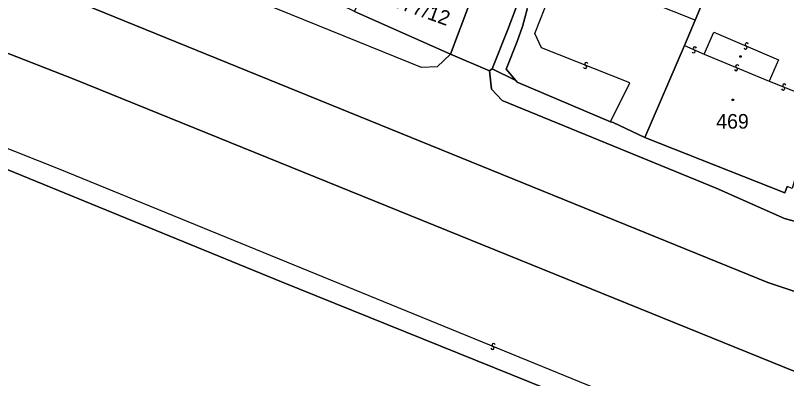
# Model space of a CAD drawing. Extents: x -600309 to -598967, y -1161267 to -1160292.
# Drawn here: x -600116.9 to -600027, y -1161146.3 to -1161104 of the extents above; entities that cross this region are included whole.
import ezdxf

# ---------------------------------------------------------------- set-up
doc = ezdxf.new("R2010")
doc.units = 0
for name, color, linetype in [('Level 1', 7, 'Continuous'), ('Level 13', 7, 'Continuous'), ('Level 3', 7, 'Continuous'), ('Level 4', 7, 'Continuous'), ('Level 5', 7, 'Continuous'), ('Level 60', 7, 'Continuous'), ('Vrstva 60', 7, 'Continuous')]:
    doc.layers.add(name, color=color, linetype=linetype)

msp = doc.modelspace()

# ---------------------------------------------------------------- linework, layer by layer
at = {"layer": 'Level 1'}
for points in [[(-600061.66, -1161110.46), (-600061.36, -1161110.25), (-600059.52, -1161105.66), (-600058.54, -1161103.09), (-600054.07, -1161088.16), (-600049.18, -1161070.38), (-600041.23, -1161040.31), (-600036.41, -1161021.43), (-600029.47, -1160993.42), (-600030.04, -1160993.24)], [(-600061.36, -1161110.25), (-600059.52, -1161105.66), (-600058.54, -1161103.09), (-600054.07, -1161088.16), (-600049.18, -1161070.38), (-600041.23, -1161040.31), (-600036.41, -1161021.43), (-600029.47, -1160993.42)], [(-600308.541, -1161016.585), (-600293.63, -1161026), (-600269.66, -1161037.42), (-600029.19, -1161135.15), (-600013.53, -1161140.37), (-599983.56, -1161149.75), (-599958.61, -1161155.76), (-599866.12, -1161178.6), (-599796.72, -1161205.03)], [(-600308.541, -1161029.185), (-600296.3, -1161037.15), (-600274.49, -1161049.84), (-600189.74, -1161080.33), (-600110.03, -1161111.48), (-600017.61, -1161148.92), (-599998.66, -1161155.17), (-599968.04, -1161161.44), (-599947.72, -1161166.65), (-599940.7, -1161168.31), (-599932.71, -1161170.39), (-599873.45, -1161186.23), (-599868.39, -1161187.94)], [(-599974.47, -1161183.5), (-599997.2, -1161172.33), (-600007.91, -1161167.09), (-600016.11, -1161163.4), (-600021.76, -1161161.11), (-600035.71, -1161155.39), (-600038.43, -1161154.23), (-600085.92, -1161135.07), (-600119.48, -1161121.36), (-600136.33, -1161114.57), (-600158.74, -1161105.59), (-600181.17, -1161096.78), (-600189.72, -1161093.73), (-600201.12, -1161089.75), (-600235.97, -1161077.32)], [(-600035.11, -1161094.87), (-600036.98, -1161102.9), (-600037.67, -1161104.58)], [(-600058.59, -1161111.62), (-600059.71, -1161110.3), (-600058.42, -1161107.06), (-600057.81, -1161105.31), (-600057.27, -1161103.27), (-600056.4, -1161099.33), (-600055.91, -1161097.86), (-600055.38, -1161095.85), (-600054.88, -1161095.98)], [(-600063.82, -1161102.22), (-600066.21, -1161108.54)], [(-600077.41, -1161103.55), (-600066.21, -1161108.54)], [(-600037.67, -1161104.58), (-600038.93, -1161107.53)], [(-600038.93, -1161107.53), (-600043.52, -1161118.23)], [(-600066.21, -1161108.54), (-600061.66, -1161110.46)], [(-600061.36, -1161110.25), (-600061.66, -1161110.46), (-600061.42, -1161112.61), (-600060.19, -1161113.93), (-600035.23, -1161124.14), (-600027.25, -1161127.68), (-600022.21, -1161129.09), (-599992.6, -1161138.37), (-599975.05, -1161143.25), (-599941.16, -1161151.69), (-599908.68, -1161159.77), (-599906.46, -1161160.46), (-599904.58, -1161161.31), (-599900.76, -1161162.29), (-599898.7, -1161162.24), (-599865.5, -1161170.1), (-599818.82, -1161185.87), (-599739.03, -1161205.3), (-599702.32, -1161201.68)], [(-599699.51, -1161214.79), (-599702.32, -1161201.68), (-599739.03, -1161205.3), (-599818.82, -1161185.87), (-599865.5, -1161170.1), (-599898.7, -1161162.24), (-599900.76, -1161162.29), (-599904.58, -1161161.31), (-599906.46, -1161160.46), (-599908.68, -1161159.77), (-599941.16, -1161151.69), (-599975.05, -1161143.25), (-599992.6, -1161138.37), (-600022.21, -1161129.09), (-600027.25, -1161127.68), (-600035.23, -1161124.14), (-600060.19, -1161113.93), (-600061.42, -1161112.61), (-600061.66, -1161110.46)], [(-600061.36, -1161110.25), (-600058.59, -1161111.62)], [(-600047.55, -1161116.4), (-600058.43, -1161111.81), (-600058.59, -1161111.62)], [(-600047.55, -1161116.4), (-600047.25, -1161116.51), (-600043.52, -1161118.23)], [(-600026.92, -1161123.95), (-600027.22, -1161124.71), (-600043.52, -1161118.23)]]:
    msp.add_lwpolyline(points, dxfattribs=at)
at = {"layer": 'Level 13'}
for centre, start, end in [((-600037.704, -1161107.872), 13.45649, 245.55449), ((-600031.793, -1161107.749), 194.06051, 66.65051), ((-600031.646, -1161107.411), 14.27497, 246.37296), ((-600037.855, -1161108.208), 193.24203, 65.83203), ((-600050.362, -1161109.679), 15.59704, 248.18704), ((-600050.499, -1161110.021), 195.8115, 67.90949), ((-600032.911, -1161110.29), 194.72114, 67.31114), ((-600032.768, -1161109.95), 14.93559, 247.03359), ((-600027.27, -1161112.189), 15.54244, 247.64044), ((-600027.409, -1161112.531), 195.32799, 67.91799), ((-600061.31, -1161142.77), 194.92714, 67.51714), ((-600061.169, -1161142.43), 15.14159, 247.23959)]:
    msp.add_arc(centre, 0.184, start, end, dxfattribs=at)
at = {"layer": 'Level 3'}
for points in [[(-600066.21, -1161108.54), (-600067.74, -1161109.99), (-600069.58, -1161110.09), (-600115.09, -1161091.62), (-600246.17, -1161038.84), (-600272.96, -1161027.28), (-600294.57, -1161016.1), (-600302.87, -1161010.53), (-600308.541, -1161006.93)], [(-600234.93, -1161074.66), (-600208.54, -1161084.06), (-600208.48, -1161084.37), (-600195.12, -1161088.82), (-600111.77, -1161121.94), (-600010.7, -1161163.25), (-599975.33, -1161178.89), (-599974.93, -1161179.15), (-599974.69, -1161181.32), (-599973.94, -1161183.71)], [(-600037.67, -1161104.58), (-600042.57, -1161102.61), (-600041.86, -1161100.94), (-600040.46, -1161100.46), (-600038.63, -1161094.14), (-600035.11, -1161094.87)], [(-600047.55, -1161116.4), (-600045.28, -1161111.88), (-600055.58, -1161107.81), (-600056.37, -1161106.11), (-600054.6, -1161101.67), (-600054.45, -1161101.71), (-600052.45, -1161096.77), (-600054.88, -1161095.98)], [(-600036.63, -1161108.55), (-600035.49, -1161105.97), (-600027.94, -1161109.19), (-600029.05, -1161111.68)], [(-600038.93, -1161107.53), (-600036.63, -1161108.55)], [(-600036.63, -1161108.55), (-600029.05, -1161111.68)], [(-600029.05, -1161111.68), (-600025.63, -1161113.05)]]:
    msp.add_lwpolyline(points, dxfattribs=at)
at = {"layer": 'Level 5'}
for centre, radius in [((-600032.38, -1161108.8), 0.09), ((-600032.38, -1161108.8), 0.0521), ((-600033.27, -1161113.86), 0.09), ((-600033.27, -1161113.86), 0.0521)]:
    msp.add_circle(centre, radius, dxfattribs=at)
at = {"layer": 'Level 60'}
for points in [[(-600029.47, -1160993.42), (-600036.41, -1161021.43), (-600041.23, -1161040.31), (-600049.18, -1161070.38), (-600054.07, -1161088.16), (-600058.54, -1161103.09), (-600059.52, -1161105.66), (-600061.36, -1161110.25), (-600061.66, -1161110.46), (-600066.21, -1161108.54), (-600063.82, -1161102.22), (-600057.36, -1161080), (-600055.72, -1161074.02), (-600055.5, -1161073.15), (-600051.24, -1161057.79), (-600047.53, -1161043.67), (-600046.74, -1161040.76), (-600045.87, -1161037.36), (-600042.75, -1161025.14), (-600041.99, -1161022.17), (-600039.78, -1161013.51)], [(-600057.27, -1161103.27), (-600057.81, -1161105.31), (-600058.42, -1161107.06), (-600059.71, -1161110.3), (-600058.59, -1161111.62), (-600061.36, -1161110.25), (-600059.52, -1161105.66), (-600058.54, -1161103.09)], [(-600022.21, -1161129.09), (-600027.25, -1161127.68), (-600035.23, -1161124.14), (-600060.19, -1161113.93), (-600061.42, -1161112.61), (-600061.66, -1161110.46), (-600061.36, -1161110.25), (-600058.59, -1161111.62), (-600058.43, -1161111.81), (-600047.55, -1161116.4), (-600047.25, -1161116.51), (-600043.52, -1161118.23), (-600027.22, -1161124.71), (-600026.92, -1161123.95)], [(-600119.48, -1161121.36), (-600085.92, -1161135.07), (-600038.43, -1161154.23), (-600035.71, -1161155.39), (-600021.76, -1161161.11), (-600016.11, -1161163.4), (-600007.91, -1161167.09), (-599997.2, -1161172.33), (-599974.47, -1161183.5)]]:
    msp.add_lwpolyline(points, dxfattribs=at)
for points in [[(-600058.59, -1161111.62), (-600059.71, -1161110.3), (-600058.42, -1161107.06), (-600057.81, -1161105.31), (-600057.27, -1161103.27), (-600056.4, -1161099.33), (-600055.91, -1161097.86), (-600055.38, -1161095.85), (-600054.88, -1161095.98), (-600054, -1161092.58), (-600054.47, -1161092.46), (-600050.23, -1161076.53), (-600040.2, -1161079.04), (-600031.85, -1161081.18), (-600032.79, -1161085.15), (-600035.11, -1161094.87), (-600036.98, -1161102.9), (-600037.67, -1161104.58), (-600038.93, -1161107.53), (-600043.52, -1161118.23), (-600047.25, -1161116.51), (-600047.55, -1161116.4), (-600058.43, -1161111.81)], [(-600037.67, -1161104.58), (-600036.98, -1161102.9), (-600035.11, -1161094.87), (-600019.82, -1161100.86), (-600019.08, -1161101.15), (-600020.18, -1161104.6), (-600020.68, -1161104.45), (-600022.22, -1161109.8), (-600023.12, -1161112.95), (-600026.35, -1161124.17), (-600026.92, -1161123.95), (-600027.22, -1161124.71), (-600043.52, -1161118.23), (-600038.93, -1161107.53)], [(-600074.6, -1161097.5), (-600063.82, -1161102.22), (-600066.21, -1161108.54), (-600077.41, -1161103.55), (-600075.98, -1161100.51)]]:
    msp.add_lwpolyline(points, close=True, dxfattribs=at)
at = {"layer": 'Vrstva 60'}
for points in [[(-599745.25, -1161219.88), (-599778.44, -1161210.97), (-599796.72, -1161205.03), (-599866.12, -1161178.6), (-599958.61, -1161155.76), (-599983.56, -1161149.75), (-600013.53, -1161140.37), (-600029.19, -1161135.15), (-600269.66, -1161037.42)], [(-600269.66, -1161037.42), (-600029.19, -1161135.15), (-600013.53, -1161140.37), (-599983.56, -1161149.75), (-599958.61, -1161155.76), (-599866.12, -1161178.6), (-599796.72, -1161205.03), (-599778.44, -1161210.97), (-599745.25, -1161219.88)], [(-600189.74, -1161080.33), (-600110.03, -1161111.48), (-600017.61, -1161148.92), (-599998.66, -1161155.17), (-599968.04, -1161161.44), (-599947.72, -1161166.65), (-599940.7, -1161168.31), (-599932.71, -1161170.39), (-599873.45, -1161186.23), (-599868.39, -1161187.94), (-599854.87, -1161193.03), (-599799.36, -1161212.78), (-599792.54, -1161213.92), (-599784.84, -1161216.05), (-599772.79, -1161219.97)], [(-599772.79, -1161219.97), (-599784.84, -1161216.05), (-599792.54, -1161213.92), (-599799.36, -1161212.78), (-599854.87, -1161193.03), (-599868.39, -1161187.94), (-599873.45, -1161186.23), (-599932.71, -1161170.39), (-599940.7, -1161168.31), (-599947.72, -1161166.65), (-599968.04, -1161161.44), (-599998.66, -1161155.17), (-600017.61, -1161148.92), (-600110.03, -1161111.48), (-600189.74, -1161080.33)], [(-599975.05, -1161143.25), (-599992.6, -1161138.37), (-600022.21, -1161129.09), (-600027.25, -1161127.68), (-600035.23, -1161124.14), (-600060.19, -1161113.93), (-600061.42, -1161112.61), (-600061.66, -1161110.46), (-600066.21, -1161108.54), (-600077.41, -1161103.55), (-600078.84, -1161102.88), (-600094.12, -1161096.1), (-600103.71, -1161091.85), (-600103.88, -1161092.16), (-600106.45, -1161090.97), (-600106.36, -1161090.68), (-600115.78, -1161086.48), (-600119.59, -1161084.7)], [(-600119.48, -1161121.36), (-600085.92, -1161135.07), (-600038.43, -1161154.23), (-600035.71, -1161155.39), (-600021.76, -1161161.11), (-600016.11, -1161163.4), (-600007.91, -1161167.09), (-599997.2, -1161172.33), (-599974.47, -1161183.5)]]:
    msp.add_lwpolyline(points, dxfattribs=at)

# ---------------------------------------------------------------- texts
at = {"layer": 'Level 4'}
msp.add_text('377/12', height=1.7, rotation=340.2, dxfattribs=at).set_placement((-600073.18, -1161102.9))
msp.add_text('469', height=1.7, dxfattribs=at).set_placement((-600035.21, -1161117.21))

doc.saveas('drawing.dxf')
